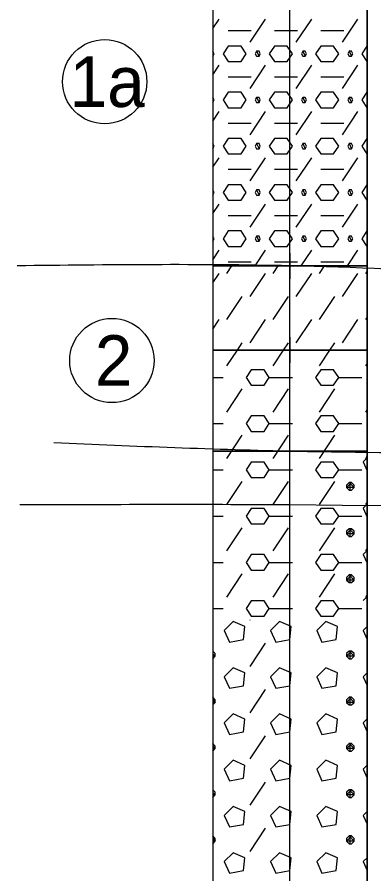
# Model space of a CAD drawing. Extents: x 3042 to 4120, y 576 to 2694.
# Drawn here: x 3222.58 to 3233.15, y 2276.44 to 2301.85 of the extents above; entities that cross this region are included whole.
import ezdxf

# ---------------------------------------------------------------- set-up
doc = ezdxf.new("R2010")
doc.units = 0
for name, color, linetype in [('18', 7, 'Continuous'), ('51', 7, 'Continuous'), ('53', 7, 'Continuous'), ('56', 7, 'Continuous'), ('HPV', 7, 'Continuous'), ('pomocna', 7, 'Continuous'), ('rozhraní', 7, 'Continuous')]:
    doc.layers.add(name, color=color, linetype=linetype)

msp = doc.modelspace()

# ---------------------------------------------------------------- linework, layer by layer
at = {"layer": '18'}
msp.add_line((3230.667, 2261.972), (3230.667, 2306.972), dxfattribs=at)
at = {"layer": '51'}
for p, q in [((3228.381, 2301.511), (3228.568, 2301.792)), ((3229.483, 2301.107), (3229.94, 2301.792)), ((3230.854, 2301.107), (3231.312, 2301.792)), ((3232.226, 2301.107), (3232.683, 2301.792)), ((3228.835, 2301.449), (3229.521, 2301.449)), ((3230.207, 2301.449), (3230.893, 2301.449)), ((3231.578, 2301.449), (3232.264, 2301.449)), ((3232.95, 2301.449), (3232.953, 2301.449)), ((3228.378, 2300.687), (3228.378, 2300.687)), ((3228.381, 2300.139), (3228.568, 2300.421)), ((3229.483, 2299.735), (3229.94, 2300.421)), ((3230.854, 2299.735), (3231.312, 2300.421)), ((3232.226, 2299.735), (3232.683, 2300.421)), ((3232.95, 2300.535), (3232.953, 2300.535)), ((3228.835, 2300.078), (3229.521, 2300.078)), ((3230.207, 2300.078), (3230.893, 2300.078)), ((3231.578, 2300.078), (3232.264, 2300.078)), ((3232.95, 2300.078), (3232.953, 2300.078)), ((3228.378, 2299.316), (3228.378, 2299.316)), ((3232.95, 2299.163), (3232.953, 2299.163)), ((3228.381, 2298.768), (3228.568, 2299.049)), ((3229.483, 2298.363), (3229.94, 2299.049)), ((3230.854, 2298.363), (3231.312, 2299.049)), ((3232.226, 2298.363), (3232.683, 2299.049)), ((3228.835, 2298.706), (3229.521, 2298.706)), ((3230.207, 2298.706), (3230.893, 2298.706)), ((3231.578, 2298.706), (3232.264, 2298.706)), ((3232.95, 2298.706), (3232.953, 2298.706)), ((3228.378, 2297.944), (3228.378, 2297.944)), ((3228.381, 2297.396), (3228.568, 2297.678)), ((3229.483, 2296.992), (3229.94, 2297.678)), ((3230.854, 2296.992), (3231.312, 2297.678)), ((3232.226, 2296.992), (3232.683, 2297.678)), ((3232.95, 2297.792), (3232.953, 2297.792)), ((3228.835, 2297.335), (3229.521, 2297.335)), ((3230.207, 2297.335), (3230.893, 2297.335)), ((3231.578, 2297.335), (3232.264, 2297.335)), ((3232.95, 2297.335), (3232.953, 2297.335)), ((3228.378, 2296.573), (3228.378, 2296.573)), ((3228.381, 2296.024), (3228.568, 2296.306)), ((3229.483, 2295.62), (3229.94, 2296.306)), ((3230.854, 2295.62), (3231.312, 2296.306)), ((3232.226, 2295.62), (3232.683, 2296.306)), ((3232.95, 2296.42), (3232.953, 2296.42)), ((3228.835, 2295.963), (3229.521, 2295.963)), ((3230.207, 2295.963), (3230.893, 2295.963)), ((3231.578, 2295.963), (3232.264, 2295.963)), ((3232.95, 2295.963), (3232.953, 2295.963)), ((3228.378, 2295.201), (3228.378, 2295.201)), ((3232.95, 2295.049), (3232.953, 2295.049)), ((3228.381, 2294.653), (3228.568, 2294.934)), ((3229.632, 2294.472), (3229.94, 2294.934)), ((3231.003, 2294.472), (3231.312, 2294.934)), ((3232.375, 2294.472), (3232.683, 2294.934)), ((3228.835, 2294.591), (3229.521, 2294.591)), ((3230.207, 2294.591), (3230.893, 2294.591)), ((3231.578, 2294.591), (3232.264, 2294.591)), ((3232.95, 2294.591), (3232.953, 2294.591)), ((3228.797, 2294.249), (3228.946, 2294.472)), ((3230.169, 2294.249), (3230.318, 2294.472)), ((3231.54, 2294.249), (3231.689, 2294.472)), ((3232.912, 2294.249), (3232.953, 2294.31)), ((3228.381, 2293.967), (3228.568, 2294.249)), ((3229.483, 2293.563), (3229.94, 2294.249)), ((3230.854, 2293.563), (3231.312, 2294.249)), ((3232.226, 2293.563), (3232.683, 2294.249)), ((3228.797, 2292.877), (3229.254, 2293.563)), ((3230.169, 2292.877), (3230.626, 2293.563)), ((3231.54, 2292.877), (3231.997, 2293.563)), ((3228.381, 2292.595), (3228.568, 2292.877)), ((3229.483, 2292.191), (3229.94, 2292.877)), ((3230.854, 2292.191), (3231.312, 2292.877)), ((3232.226, 2292.191), (3232.683, 2292.877)), ((3232.912, 2292.877), (3232.953, 2292.938)), ((3228.797, 2291.505), (3229.108, 2291.972)), ((3229.108, 2291.972), (3229.254, 2292.191)), ((3230.169, 2291.505), (3230.48, 2291.972)), ((3230.48, 2291.972), (3230.626, 2292.191)), ((3231.54, 2291.505), (3231.851, 2291.972)), ((3231.851, 2291.972), (3231.997, 2292.191)), ((3232.912, 2291.505), (3232.953, 2291.567)), ((3228.381, 2291.162), (3228.683, 2291.162)), ((3230.054, 2291.162), (3230.74, 2291.162)), ((3232.112, 2291.162), (3232.798, 2291.162)), ((3228.797, 2290.134), (3229.254, 2290.82)), ((3230.169, 2290.134), (3230.626, 2290.82)), ((3231.54, 2290.134), (3231.997, 2290.82)), ((3232.912, 2290.134), (3232.953, 2290.195)), ((3228.381, 2289.791), (3228.683, 2289.791)), ((3230.054, 2289.791), (3230.74, 2289.791)), ((3232.112, 2289.791), (3232.798, 2289.791)), ((3228.797, 2288.762), (3229.254, 2289.448)), ((3230.169, 2288.762), (3230.626, 2289.448)), ((3231.54, 2288.762), (3231.997, 2289.448)), ((3232.953, 2288.774), (3232.836, 2288.657)), ((3232.912, 2288.762), (3232.953, 2288.823)), ((3228.381, 2288.419), (3228.683, 2288.419)), ((3230.054, 2288.419), (3230.74, 2288.419)), ((3232.112, 2288.419), (3232.798, 2288.419)), ((3232.836, 2288.657), (3232.953, 2288.393)), ((3228.797, 2287.391), (3229.254, 2288.076)), ((3230.169, 2287.391), (3230.626, 2288.076)), ((3231.54, 2287.391), (3231.997, 2288.076)), ((3232.455, 2287.819), (3232.455, 2288.047)), ((3232.953, 2287.402), (3232.836, 2287.285)), ((3232.912, 2287.391), (3232.953, 2287.452)), ((3232.836, 2287.285), (3232.953, 2287.022)), ((3228.381, 2287.048), (3228.683, 2287.048)), ((3230.054, 2287.048), (3230.74, 2287.048)), ((3232.112, 2287.048), (3232.798, 2287.048)), ((3228.797, 2286.019), (3229.254, 2286.705)), ((3230.169, 2286.019), (3230.626, 2286.705)), ((3231.54, 2286.019), (3231.997, 2286.705)), ((3232.455, 2286.447), (3232.455, 2286.676)), ((3232.953, 2286.031), (3232.836, 2285.914)), ((3232.836, 2285.914), (3232.953, 2285.65)), ((3232.912, 2286.019), (3232.953, 2286.08)), ((3228.381, 2285.676), (3228.683, 2285.676)), ((3230.054, 2285.676), (3230.74, 2285.676)), ((3232.112, 2285.676), (3232.798, 2285.676)), ((3228.797, 2284.647), (3229.254, 2285.333)), ((3230.169, 2284.647), (3230.626, 2285.333)), ((3231.54, 2284.647), (3231.997, 2285.333)), ((3232.455, 2285.075), (3232.455, 2285.304)), ((3232.953, 2284.659), (3232.836, 2284.542)), ((3232.912, 2284.647), (3232.953, 2284.709)), ((3228.381, 2284.304), (3228.683, 2284.304)), ((3230.054, 2284.304), (3230.74, 2284.304)), ((3232.112, 2284.304), (3232.798, 2284.304)), ((3229.483, 2283.962), (3229.49, 2283.972)), ((3232.953, 2283.774), (3232.836, 2283.657)), ((3232.836, 2283.657), (3232.953, 2283.393)), ((3229.483, 2282.59), (3229.94, 2283.276)), ((3228.378, 2283.047), (3228.378, 2283.047)), ((3232.455, 2282.819), (3232.455, 2283.047)), ((3232.953, 2282.402), (3232.836, 2282.285)), ((3232.836, 2282.285), (3232.953, 2282.022)), ((3229.483, 2281.218), (3229.94, 2281.904)), ((3228.378, 2281.676), (3228.378, 2281.676)), ((3232.455, 2281.447), (3232.455, 2281.676)), ((3232.953, 2281.031), (3232.836, 2280.914)), ((3232.836, 2280.914), (3232.953, 2280.65)), ((3228.378, 2280.304), (3228.378, 2280.304)), ((3229.483, 2279.847), (3229.94, 2280.533)), ((3232.455, 2280.075), (3232.455, 2280.304)), ((3232.953, 2279.659), (3232.836, 2279.542)), ((3232.836, 2279.542), (3232.953, 2279.278)), ((3229.483, 2278.475), (3229.94, 2279.161)), ((3228.378, 2278.932), (3228.378, 2278.932)), ((3232.455, 2278.704), (3232.455, 2278.932)), ((3232.953, 2278.287), (3232.836, 2278.17)), ((3232.836, 2278.17), (3232.953, 2277.907)), ((3229.483, 2277.104), (3229.94, 2277.789)), ((3228.378, 2277.561), (3228.378, 2277.561)), ((3232.455, 2277.332), (3232.455, 2277.561)), ((3232.953, 2276.916), (3232.836, 2276.799)), ((3232.836, 2276.799), (3232.953, 2276.535))]:
    msp.add_line(p, q, dxfattribs=at)
for points in [[(3228.381, 2294.472), (3232.953, 2294.472), (3232.953, 2302.972), (3228.381, 2302.972)], [(3228.381, 2291.972), (3232.953, 2291.972), (3232.953, 2294.472), (3228.381, 2294.472)], [(3228.381, 2288.972), (3232.953, 2288.972), (3232.953, 2291.972), (3228.381, 2291.972)], [(3228.381, 2264.472), (3232.953, 2264.472), (3232.953, 2288.972), (3228.381, 2288.972)]]:
    msp.add_lwpolyline(points, close=True, dxfattribs=at)
for points in [[(3228.835, 2300.535), (3229.216, 2300.535), (3229.369, 2300.764), (3229.216, 2300.992), (3228.835, 2300.992), (3228.683, 2300.764), (3228.835, 2300.535)], [(3230.207, 2300.535), (3230.588, 2300.535), (3230.74, 2300.764), (3230.588, 2300.992), (3230.207, 2300.992), (3230.054, 2300.764), (3230.207, 2300.535)], [(3231.578, 2300.535), (3231.959, 2300.535), (3232.112, 2300.764), (3231.959, 2300.992), (3231.578, 2300.992), (3231.426, 2300.764), (3231.578, 2300.535)], [(3232.953, 2300.992), (3232.95, 2300.992), (3232.798, 2300.764), (3232.95, 2300.535)], [(3228.378, 2300.687), (3228.378, 2300.687), (3228.416, 2300.764), (3228.378, 2300.84), (3228.378, 2300.84)], [(3229.673, 2300.84), (3229.635, 2300.764), (3229.673, 2300.687), (3229.75, 2300.687), (3229.788, 2300.764), (3229.75, 2300.84), (3229.673, 2300.84), (3229.75, 2300.687)], [(3231.045, 2300.84), (3231.007, 2300.764), (3231.045, 2300.687), (3231.121, 2300.687), (3231.159, 2300.764), (3231.121, 2300.84), (3231.045, 2300.84), (3231.121, 2300.687)], [(3232.417, 2300.84), (3232.378, 2300.764), (3232.417, 2300.687), (3232.493, 2300.687), (3232.531, 2300.764), (3232.493, 2300.84), (3232.417, 2300.84), (3232.493, 2300.687)], [(3228.835, 2299.163), (3229.216, 2299.163), (3229.369, 2299.392), (3229.216, 2299.621), (3228.835, 2299.621), (3228.683, 2299.392), (3228.835, 2299.163)], [(3230.207, 2299.163), (3230.588, 2299.163), (3230.74, 2299.392), (3230.588, 2299.621), (3230.207, 2299.621), (3230.054, 2299.392), (3230.207, 2299.163)], [(3231.578, 2299.163), (3231.959, 2299.163), (3232.112, 2299.392), (3231.959, 2299.621), (3231.578, 2299.621), (3231.426, 2299.392), (3231.578, 2299.163)], [(3232.953, 2299.621), (3232.95, 2299.621), (3232.798, 2299.392), (3232.95, 2299.163)], [(3228.378, 2299.316), (3228.378, 2299.316), (3228.416, 2299.392), (3228.378, 2299.468), (3228.378, 2299.468)], [(3229.673, 2299.468), (3229.635, 2299.392), (3229.673, 2299.316), (3229.75, 2299.316), (3229.788, 2299.392), (3229.75, 2299.468), (3229.673, 2299.468), (3229.75, 2299.316)], [(3231.045, 2299.468), (3231.007, 2299.392), (3231.045, 2299.316), (3231.121, 2299.316), (3231.159, 2299.392), (3231.121, 2299.468), (3231.045, 2299.468), (3231.121, 2299.316)], [(3232.417, 2299.468), (3232.378, 2299.392), (3232.417, 2299.316), (3232.493, 2299.316), (3232.531, 2299.392), (3232.493, 2299.468), (3232.417, 2299.468), (3232.493, 2299.316)], [(3228.378, 2297.944), (3228.378, 2297.944), (3228.416, 2298.02), (3228.378, 2298.097), (3228.378, 2298.097)], [(3228.835, 2297.792), (3229.216, 2297.792), (3229.369, 2298.02), (3229.216, 2298.249), (3228.835, 2298.249), (3228.683, 2298.02), (3228.835, 2297.792)], [(3229.673, 2298.097), (3229.635, 2298.02), (3229.673, 2297.944), (3229.75, 2297.944), (3229.788, 2298.02), (3229.75, 2298.097), (3229.673, 2298.097), (3229.75, 2297.944)], [(3230.207, 2297.792), (3230.588, 2297.792), (3230.74, 2298.02), (3230.588, 2298.249), (3230.207, 2298.249), (3230.054, 2298.02), (3230.207, 2297.792)], [(3231.045, 2298.097), (3231.007, 2298.02), (3231.045, 2297.944), (3231.121, 2297.944), (3231.159, 2298.02), (3231.121, 2298.097), (3231.045, 2298.097), (3231.121, 2297.944)], [(3231.578, 2297.792), (3231.959, 2297.792), (3232.112, 2298.02), (3231.959, 2298.249), (3231.578, 2298.249), (3231.426, 2298.02), (3231.578, 2297.792)], [(3232.417, 2298.097), (3232.378, 2298.02), (3232.417, 2297.944), (3232.493, 2297.944), (3232.531, 2298.02), (3232.493, 2298.097), (3232.417, 2298.097), (3232.493, 2297.944)], [(3232.953, 2298.249), (3232.95, 2298.249), (3232.798, 2298.02), (3232.95, 2297.792)], [(3228.835, 2296.42), (3229.216, 2296.42), (3229.369, 2296.649), (3229.216, 2296.877), (3228.835, 2296.877), (3228.683, 2296.649), (3228.835, 2296.42)], [(3230.207, 2296.42), (3230.588, 2296.42), (3230.74, 2296.649), (3230.588, 2296.877), (3230.207, 2296.877), (3230.054, 2296.649), (3230.207, 2296.42)], [(3231.578, 2296.42), (3231.959, 2296.42), (3232.112, 2296.649), (3231.959, 2296.877), (3231.578, 2296.877), (3231.426, 2296.649), (3231.578, 2296.42)], [(3232.953, 2296.877), (3232.95, 2296.877), (3232.798, 2296.649), (3232.95, 2296.42)], [(3228.378, 2296.573), (3228.378, 2296.573), (3228.416, 2296.649), (3228.378, 2296.725), (3228.378, 2296.725)], [(3229.673, 2296.725), (3229.635, 2296.649), (3229.673, 2296.573), (3229.75, 2296.573), (3229.788, 2296.649), (3229.75, 2296.725), (3229.673, 2296.725), (3229.75, 2296.573)], [(3231.045, 2296.725), (3231.007, 2296.649), (3231.045, 2296.573), (3231.121, 2296.573), (3231.159, 2296.649), (3231.121, 2296.725), (3231.045, 2296.725), (3231.121, 2296.573)], [(3232.417, 2296.725), (3232.378, 2296.649), (3232.417, 2296.573), (3232.493, 2296.573), (3232.531, 2296.649), (3232.493, 2296.725), (3232.417, 2296.725), (3232.493, 2296.573)], [(3228.378, 2295.201), (3228.378, 2295.201), (3228.416, 2295.277), (3228.378, 2295.353), (3228.378, 2295.353)], [(3228.835, 2295.049), (3229.216, 2295.049), (3229.369, 2295.277), (3229.216, 2295.506), (3228.835, 2295.506), (3228.683, 2295.277), (3228.835, 2295.049)], [(3229.673, 2295.353), (3229.635, 2295.277), (3229.673, 2295.201), (3229.75, 2295.201), (3229.788, 2295.277), (3229.75, 2295.353), (3229.673, 2295.353), (3229.75, 2295.201)], [(3230.207, 2295.049), (3230.588, 2295.049), (3230.74, 2295.277), (3230.588, 2295.506), (3230.207, 2295.506), (3230.054, 2295.277), (3230.207, 2295.049)], [(3231.045, 2295.353), (3231.007, 2295.277), (3231.045, 2295.201), (3231.121, 2295.201), (3231.159, 2295.277), (3231.121, 2295.353), (3231.045, 2295.353), (3231.121, 2295.201)], [(3231.578, 2295.049), (3231.959, 2295.049), (3232.112, 2295.277), (3231.959, 2295.506), (3231.578, 2295.506), (3231.426, 2295.277), (3231.578, 2295.049)], [(3232.417, 2295.353), (3232.378, 2295.277), (3232.417, 2295.201), (3232.493, 2295.201), (3232.531, 2295.277), (3232.493, 2295.353), (3232.417, 2295.353), (3232.493, 2295.201)], [(3232.953, 2295.506), (3232.95, 2295.506), (3232.798, 2295.277), (3232.95, 2295.049)], [(3229.521, 2290.934), (3229.902, 2290.934), (3230.054, 2291.162), (3229.902, 2291.391), (3229.521, 2291.391), (3229.369, 2291.162), (3229.521, 2290.934)], [(3231.578, 2290.934), (3231.959, 2290.934), (3232.112, 2291.162), (3231.959, 2291.391), (3231.578, 2291.391), (3231.426, 2291.162), (3231.578, 2290.934)], [(3229.521, 2289.562), (3229.902, 2289.562), (3230.054, 2289.791), (3229.902, 2290.019), (3229.521, 2290.019), (3229.369, 2289.791), (3229.521, 2289.562)], [(3231.578, 2289.562), (3231.959, 2289.562), (3232.112, 2289.791), (3231.959, 2290.019), (3231.578, 2290.019), (3231.426, 2289.791), (3231.578, 2289.562)], [(3229.521, 2288.191), (3229.902, 2288.191), (3230.054, 2288.419), (3229.902, 2288.648), (3229.521, 2288.648), (3229.369, 2288.419), (3229.521, 2288.191)], [(3231.578, 2288.191), (3231.959, 2288.191), (3232.112, 2288.419), (3231.959, 2288.648), (3231.578, 2288.648), (3231.426, 2288.419), (3231.578, 2288.191)], [(3232.417, 2288.047), (3232.34, 2287.971), (3232.34, 2287.895), (3232.417, 2287.819), (3232.493, 2287.819), (3232.569, 2287.895), (3232.569, 2287.971), (3232.493, 2288.047), (3232.417, 2288.047), (3232.569, 2287.895), (3232.34, 2287.895), (3232.493, 2288.047)], [(3229.521, 2286.819), (3229.902, 2286.819), (3230.054, 2287.048), (3229.902, 2287.276), (3229.521, 2287.276), (3229.369, 2287.048), (3229.521, 2286.819)], [(3231.578, 2286.819), (3231.959, 2286.819), (3232.112, 2287.048), (3231.959, 2287.276), (3231.578, 2287.276), (3231.426, 2287.048), (3231.578, 2286.819)], [(3232.417, 2286.676), (3232.34, 2286.599), (3232.34, 2286.523), (3232.417, 2286.447), (3232.493, 2286.447), (3232.569, 2286.523), (3232.569, 2286.599), (3232.493, 2286.676), (3232.417, 2286.676), (3232.569, 2286.523), (3232.34, 2286.523), (3232.493, 2286.676)], [(3229.521, 2285.447), (3229.902, 2285.447), (3230.054, 2285.676), (3229.902, 2285.905), (3229.521, 2285.905), (3229.369, 2285.676), (3229.521, 2285.447)], [(3231.578, 2285.447), (3231.959, 2285.447), (3232.112, 2285.676), (3231.959, 2285.905), (3231.578, 2285.905), (3231.426, 2285.676), (3231.578, 2285.447)], [(3232.417, 2285.304), (3232.34, 2285.228), (3232.34, 2285.152), (3232.417, 2285.075), (3232.493, 2285.075), (3232.569, 2285.152), (3232.569, 2285.228), (3232.493, 2285.304), (3232.417, 2285.304), (3232.569, 2285.152), (3232.34, 2285.152), (3232.493, 2285.304)], [(3229.521, 2284.076), (3229.902, 2284.076), (3230.054, 2284.304), (3229.902, 2284.533), (3229.521, 2284.533), (3229.369, 2284.304), (3229.521, 2284.076)], [(3231.578, 2284.076), (3231.959, 2284.076), (3232.112, 2284.304), (3231.959, 2284.533), (3231.578, 2284.533), (3231.426, 2284.304), (3231.578, 2284.076)], [(3228.721, 2283.657), (3228.873, 2283.314), (3229.292, 2283.39), (3229.33, 2283.771), (3228.988, 2283.923), (3228.721, 2283.657)], [(3230.092, 2283.657), (3230.245, 2283.314), (3230.664, 2283.39), (3230.702, 2283.771), (3230.359, 2283.923), (3230.092, 2283.657)], [(3231.464, 2283.657), (3231.616, 2283.314), (3232.036, 2283.39), (3232.074, 2283.771), (3231.731, 2283.923), (3231.464, 2283.657)], [(3228.378, 2282.819), (3228.378, 2282.819), (3228.454, 2282.895), (3228.454, 2282.971), (3228.378, 2283.047), (3228.378, 2283.047)], [(3228.381, 2282.968), (3228.454, 2282.895), (3228.381, 2282.895)], [(3232.417, 2283.047), (3232.34, 2282.971), (3232.34, 2282.895), (3232.417, 2282.819), (3232.493, 2282.819), (3232.569, 2282.895), (3232.569, 2282.971), (3232.493, 2283.047), (3232.417, 2283.047), (3232.569, 2282.895), (3232.34, 2282.895), (3232.493, 2283.047)], [(3228.721, 2282.285), (3228.873, 2281.942), (3229.292, 2282.018), (3229.33, 2282.399), (3228.988, 2282.552), (3228.721, 2282.285)], [(3230.092, 2282.285), (3230.245, 2281.942), (3230.664, 2282.018), (3230.702, 2282.399), (3230.359, 2282.552), (3230.092, 2282.285)], [(3231.464, 2282.285), (3231.616, 2281.942), (3232.036, 2282.018), (3232.074, 2282.399), (3231.731, 2282.552), (3231.464, 2282.285)], [(3228.378, 2281.447), (3228.378, 2281.447), (3228.454, 2281.523), (3228.454, 2281.599), (3228.378, 2281.676), (3228.378, 2281.676)], [(3228.381, 2281.597), (3228.454, 2281.523), (3228.381, 2281.523)], [(3232.417, 2281.676), (3232.34, 2281.599), (3232.34, 2281.523), (3232.417, 2281.447), (3232.493, 2281.447), (3232.569, 2281.523), (3232.569, 2281.599), (3232.493, 2281.676), (3232.417, 2281.676), (3232.569, 2281.523), (3232.34, 2281.523), (3232.493, 2281.676)], [(3228.721, 2280.914), (3228.873, 2280.571), (3229.292, 2280.647), (3229.33, 2281.028), (3228.988, 2281.18), (3228.721, 2280.914)], [(3230.092, 2280.914), (3230.245, 2280.571), (3230.664, 2280.647), (3230.702, 2281.028), (3230.359, 2281.18), (3230.092, 2280.914)], [(3231.464, 2280.914), (3231.616, 2280.571), (3232.036, 2280.647), (3232.074, 2281.028), (3231.731, 2281.18), (3231.464, 2280.914)], [(3228.378, 2280.075), (3228.378, 2280.075), (3228.454, 2280.152), (3228.454, 2280.228), (3228.378, 2280.304), (3228.378, 2280.304)], [(3232.417, 2280.304), (3232.34, 2280.228), (3232.34, 2280.152), (3232.417, 2280.075), (3232.493, 2280.075), (3232.569, 2280.152), (3232.569, 2280.228), (3232.493, 2280.304), (3232.417, 2280.304), (3232.569, 2280.152), (3232.34, 2280.152), (3232.493, 2280.304)], [(3228.381, 2280.225), (3228.454, 2280.152), (3228.381, 2280.152)], [(3228.721, 2279.542), (3228.873, 2279.199), (3229.292, 2279.275), (3229.33, 2279.656), (3228.988, 2279.809), (3228.721, 2279.542)], [(3230.092, 2279.542), (3230.245, 2279.199), (3230.664, 2279.275), (3230.702, 2279.656), (3230.359, 2279.809), (3230.092, 2279.542)], [(3231.464, 2279.542), (3231.616, 2279.199), (3232.036, 2279.275), (3232.074, 2279.656), (3231.731, 2279.809), (3231.464, 2279.542)], [(3228.378, 2278.704), (3228.378, 2278.704), (3228.454, 2278.78), (3228.454, 2278.856), (3228.378, 2278.932), (3228.378, 2278.932)], [(3228.381, 2278.853), (3228.454, 2278.78), (3228.381, 2278.78)], [(3232.417, 2278.932), (3232.34, 2278.856), (3232.34, 2278.78), (3232.417, 2278.704), (3232.493, 2278.704), (3232.569, 2278.78), (3232.569, 2278.856), (3232.493, 2278.932), (3232.417, 2278.932), (3232.569, 2278.78), (3232.34, 2278.78), (3232.493, 2278.932)], [(3228.721, 2278.17), (3228.873, 2277.827), (3229.292, 2277.904), (3229.33, 2278.285), (3228.988, 2278.437), (3228.721, 2278.17)], [(3230.092, 2278.17), (3230.245, 2277.827), (3230.664, 2277.904), (3230.702, 2278.285), (3230.359, 2278.437), (3230.092, 2278.17)], [(3231.464, 2278.17), (3231.616, 2277.827), (3232.036, 2277.904), (3232.074, 2278.285), (3231.731, 2278.437), (3231.464, 2278.17)], [(3228.378, 2277.332), (3228.378, 2277.332), (3228.454, 2277.408), (3228.454, 2277.485), (3228.378, 2277.561), (3228.378, 2277.561)], [(3232.417, 2277.561), (3232.34, 2277.485), (3232.34, 2277.408), (3232.417, 2277.332), (3232.493, 2277.332), (3232.569, 2277.408), (3232.569, 2277.485), (3232.493, 2277.561), (3232.417, 2277.561), (3232.569, 2277.408), (3232.34, 2277.408), (3232.493, 2277.561)], [(3228.381, 2277.482), (3228.454, 2277.408), (3228.381, 2277.408)], [(3228.721, 2276.799), (3228.873, 2276.456), (3229.292, 2276.532), (3229.33, 2276.913), (3228.988, 2277.065), (3228.721, 2276.799)], [(3230.092, 2276.799), (3230.245, 2276.456), (3230.664, 2276.532), (3230.702, 2276.913), (3230.359, 2277.065), (3230.092, 2276.799)], [(3231.464, 2276.799), (3231.616, 2276.456), (3232.036, 2276.532), (3232.074, 2276.913), (3231.731, 2277.065), (3231.464, 2276.799)]]:
    msp.add_lwpolyline(points, dxfattribs=at)
at = {"layer": '53'}
for p, q in [((3228.381, 2306.972), (3228.381, 2261.972)), ((3232.953, 2306.972), (3232.953, 2261.972)), ((3228.381, 2294.472), (3232.953, 2294.472)), ((3228.381, 2291.972), (3232.953, 2291.972)), ((3228.381, 2288.972), (3232.953, 2288.972))]:
    msp.add_line(p, q, dxfattribs=at)
at = {"layer": '56'}
for p, q in [((3230.667, 2294.853), (3230.667, 2294.091)), ((3230.286, 2294.472), (3231.048, 2294.472)), ((3230.667, 2292.353), (3230.667, 2291.591)), ((3230.286, 2291.972), (3231.048, 2291.972))]:
    msp.add_line(p, q, dxfattribs=at)
at = {"layer": 'HPV'}
msp.add_spline([(3222.663, 2287.39), (3230.667, 2287.39), (3329.737, 2282.999), (3338.765, 2282.999)], degree=3, dxfattribs=at)
at = {"layer": 'pomocna'}
msp.add_line((3230.667, 2260.022), (3230.667, 2306.972), dxfattribs=at)
at = {"layer": 'rozhraní'}
for centre in [(3225.176, 2299.935), (3225.39, 2291.664)]:
    msp.add_circle(centre, 1.25, dxfattribs=at)
for points in [[(3242.107, 2293.842), (3230.667, 2294.472), (3222.581, 2294.472)], [(3223.672, 2289.228), (3230.832, 2288.976), (3242.223, 2288.976)]]:
    msp.add_spline(points, degree=3, dxfattribs=at)

# ---------------------------------------------------------------- texts
for s, p in [('1a', (3224.133, 2299.185)), ('2', (3224.882, 2290.914))]:
    msp.add_text(s, height=1.5, dxfattribs=at).set_placement(p)

doc.saveas('drawing.dxf')
